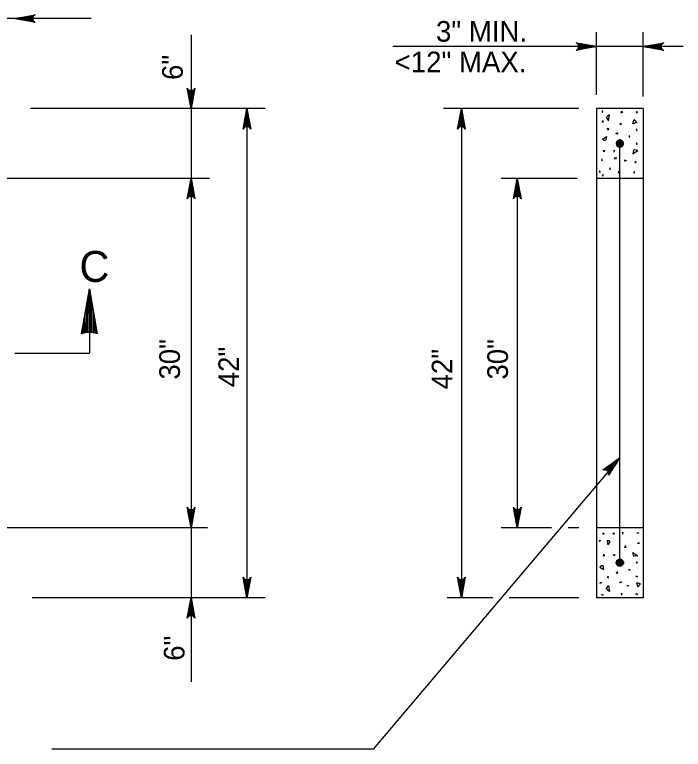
# Model space of a CAD drawing. Extents: x 2087776 to 2104538, y 970919 to 982612.
# Drawn here: x 2099876 to 2100194.9, y 977136.5 to 977487 of the extents above; entities that cross this region are included whole.
import ezdxf

# ---------------------------------------------------------------- set-up
doc = ezdxf.new("R2010")
doc.units = 0
doc.layers.add('1', color=7, linetype='Continuous')

msp = doc.modelspace()

# ---------------------------------------------------------------- linework, layer by layer
at = {"layer": '1'}
for p, q in [((2099912.47, 977485.16), (2099220.94, 977485.16)), ((2099960.16, 977477.36), (2099960.16, 977168.68)), ((2100153.54, 977448.83), (2100153.54, 977478.68)), ((2100175.77, 977447.97), (2100175.77, 977478.68)), ((2100194.91, 977471.78), (2100056.4, 977471.78)), ((2099995.55, 977442.21), (2099883.59, 977442.21)), ((2099986.82, 977442.21), (2099986.82, 977208.87)), ((2100145.15, 977442.21), (2100080.54, 977442.21)), ((2100089.07, 977442.21), (2100089.07, 977208.87)), ((2100153.54, 977442.21), (2100153.54, 977208.87)), ((2100175.77, 977442.21), (2100153.54, 977442.21)), ((2100175.77, 977442.21), (2100175.77, 977208.87)), ((2100164.66, 977225.54), (2100164.66, 977425.54)), ((2099968.88, 977408.87), (2099852.79, 977408.87)), ((2100144.3, 977408.87), (2100108.06, 977408.87)), ((2100115.73, 977408.87), (2100115.73, 977242.21)), ((2100175.77, 977408.87), (2100153.54, 977408.87)), ((2099911.69, 977335.41), (2099911.69, 977325.54)), ((2099876.05, 977325.54), (2099911.69, 977325.54)), ((2100164.66, 977275.58), (2100046.95, 977136.53)), ((2099968.03, 977242.21), (2099852.09, 977242.21)), ((2100132.1, 977242.21), (2100108.06, 977242.21)), ((2100145.15, 977242.21), (2100140.07, 977242.21)), ((2100175.77, 977242.21), (2100153.54, 977242.21)), ((2099995.55, 977208.87), (2099884.44, 977208.87)), ((2100104.04, 977208.87), (2100082.25, 977208.87)), ((2100145.15, 977208.87), (2100111.8, 977208.87)), ((2100175.77, 977208.87), (2100153.54, 977208.87)), ((2100046.95, 977136.53), (2099893.74, 977136.53))]:
    msp.add_line(p, q, dxfattribs=at)
for points in [[(2099876.05, 977485.16), (2099885.84, 977486.99), (2099885.46, 977486.73), (2099885.08, 977486.47), (2099884.89, 977486.14), (2099884.7, 977485.81), (2099884.64, 977485.48), (2099884.58, 977485.16), (2099884.64, 977484.83), (2099884.7, 977484.5), (2099884.89, 977484.17), (2099885.08, 977483.84), (2099885.46, 977483.58), (2099885.84, 977483.32), (2099876.05, 977485.16), (2099885.46, 977483.58), (2099885.08, 977483.84), (2099876.05, 977485.16), (2099884.89, 977484.17), (2099884.7, 977484.5), (2099876.05, 977485.16), (2099884.64, 977484.83), (2099884.58, 977485.16), (2099876.05, 977485.16), (2099884.64, 977485.48), (2099884.7, 977485.81), (2099876.05, 977485.16), (2099884.89, 977486.14), (2099885.08, 977486.47), (2099876.05, 977485.16), (2099885.46, 977486.73)], [(2100153.54, 977471.78), (2100143.76, 977469.94), (2100144.14, 977470.21), (2100144.51, 977470.47), (2100144.71, 977470.79), (2100144.9, 977471.12), (2100144.96, 977471.45), (2100145.01, 977471.78), (2100144.96, 977472.11), (2100144.9, 977472.44), (2100144.71, 977472.76), (2100144.51, 977473.09), (2100144.14, 977473.35), (2100143.76, 977473.61), (2100153.54, 977471.78), (2100144.14, 977473.35), (2100144.51, 977473.09), (2100153.54, 977471.78), (2100144.71, 977472.76), (2100144.9, 977472.44), (2100153.54, 977471.78), (2100144.96, 977472.11), (2100145.01, 977471.78), (2100153.54, 977471.78), (2100144.96, 977471.45), (2100144.9, 977471.12), (2100153.54, 977471.78), (2100144.71, 977470.79), (2100144.51, 977470.47), (2100153.54, 977471.78), (2100144.14, 977470.21)], [(2100175.77, 977471.78), (2100185.56, 977473.61), (2100185.18, 977473.35), (2100184.8, 977473.09), (2100184.61, 977472.76), (2100184.41, 977472.44), (2100184.36, 977472.11), (2100184.3, 977471.78), (2100184.36, 977471.45), (2100184.41, 977471.12), (2100184.61, 977470.79), (2100184.8, 977470.47), (2100185.18, 977470.21), (2100185.56, 977469.94), (2100175.77, 977471.78), (2100185.18, 977470.21), (2100184.8, 977470.47), (2100175.77, 977471.78), (2100184.61, 977470.79), (2100184.41, 977471.12), (2100175.77, 977471.78), (2100184.36, 977471.45), (2100184.3, 977471.78), (2100175.77, 977471.78), (2100184.36, 977472.11), (2100184.41, 977472.44), (2100175.77, 977471.78), (2100184.61, 977472.76), (2100184.8, 977473.09), (2100175.77, 977471.78), (2100185.18, 977473.35)], [(2099960.16, 977442.21), (2099958.32, 977451.99), (2099958.58, 977451.61), (2099958.84, 977451.24), (2099959.17, 977451.04), (2099959.5, 977450.85), (2099959.83, 977450.79), (2099960.16, 977450.74), (2099960.49, 977450.79), (2099960.81, 977450.85), (2099961.14, 977451.04), (2099961.47, 977451.24), (2099961.73, 977451.61), (2099961.99, 977451.99), (2099960.16, 977442.21), (2099961.73, 977451.61), (2099961.47, 977451.24), (2099960.16, 977442.21), (2099961.14, 977451.04), (2099960.81, 977450.85), (2099960.16, 977442.21), (2099960.49, 977450.79), (2099960.16, 977450.74), (2099960.16, 977442.21), (2099959.83, 977450.79), (2099959.5, 977450.85), (2099960.16, 977442.21), (2099959.17, 977451.04), (2099958.84, 977451.24), (2099960.16, 977442.21), (2099958.58, 977451.61)], [(2099986.82, 977442.21), (2099988.66, 977432.42), (2099988.4, 977432.8), (2099988.14, 977433.17), (2099987.81, 977433.37), (2099987.48, 977433.56), (2099987.15, 977433.62), (2099986.82, 977433.68), (2099986.5, 977433.62), (2099986.17, 977433.56), (2099985.84, 977433.37), (2099985.51, 977433.17), (2099985.25, 977432.8), (2099984.99, 977432.42), (2099986.82, 977442.21), (2099985.25, 977432.8), (2099985.51, 977433.17), (2099986.82, 977442.21), (2099985.84, 977433.37), (2099986.17, 977433.56), (2099986.82, 977442.21), (2099986.5, 977433.62), (2099986.82, 977433.68), (2099986.82, 977442.21), (2099987.15, 977433.62), (2099987.48, 977433.56), (2099986.82, 977442.21), (2099987.81, 977433.37), (2099988.14, 977433.17), (2099986.82, 977442.21), (2099988.4, 977432.8)], [(2100089.07, 977442.21), (2100090.9, 977432.42), (2100090.64, 977432.8), (2100090.38, 977433.17), (2100090.05, 977433.37), (2100089.72, 977433.56), (2100089.39, 977433.62), (2100089.07, 977433.68), (2100088.74, 977433.62), (2100088.41, 977433.56), (2100088.08, 977433.37), (2100087.75, 977433.17), (2100087.49, 977432.8), (2100087.23, 977432.42), (2100089.07, 977442.21), (2100087.49, 977432.8), (2100087.75, 977433.17), (2100089.07, 977442.21), (2100088.08, 977433.37), (2100088.41, 977433.56), (2100089.07, 977442.21), (2100088.74, 977433.62), (2100089.07, 977433.68), (2100089.07, 977442.21), (2100089.39, 977433.62), (2100089.72, 977433.56), (2100089.07, 977442.21), (2100090.05, 977433.37), (2100090.38, 977433.17), (2100089.07, 977442.21), (2100090.64, 977432.8)], [(2100156.03, 977440.72), (2100156.4, 977440.49), (2100156.55, 977440.95), (2100156.18, 977441.18), (2100156.03, 977440.87)], [(2100158.11, 977438.16), (2100159.18, 977436.35), (2100159.71, 977439.23), (2100158.43, 977438.27)], [(2100165.23, 977440.04), (2100165.46, 977441.02), (2100165.91, 977440.11)], [(2100172.61, 977440.79), (2100172.38, 977440.41), (2100172.83, 977440.26), (2100173.06, 977440.64), (2100172.76, 977440.79)], [(2100156.62, 977436.25), (2100156.19, 977436.14), (2100156.4, 977435.72), (2100156.83, 977435.82), (2100156.72, 977436.14)], [(2100165.15, 977434.58), (2100165.38, 977434.96), (2100164.93, 977435.11), (2100164.7, 977434.73), (2100165, 977434.58)], [(2100170.82, 977434.99), (2100171.42, 977436.96), (2100172.7, 977435.53), (2100170.97, 977434.99)], [(2100159.3, 977432.88), (2100159.07, 977431.9), (2100158.61, 977432.81)], [(2100163.23, 977430.91), (2100163.76, 977430.06), (2100162.8, 977430.38)], [(2100172.44, 977431.98), (2100172.81, 977431.75), (2100172.96, 977432.2), (2100172.59, 977432.43), (2100172.44, 977432.13)], [(2100156.4, 977427.62), (2100158.21, 977428.83), (2100157.98, 977427.09), (2100157.16, 977427.02), (2100156.4, 977427.62)], [(2100168.92, 977428.78), (2100169.3, 977428.55), (2100169.45, 977429), (2100169.07, 977429.23), (2100168.92, 977428.93)], [(2100172.44, 977425.37), (2100172.81, 977425.14), (2100172.96, 977425.59), (2100172.59, 977425.82), (2100172.44, 977425.52)], [(2100156.57, 977422.29), (2100157.55, 977422.06), (2100156.65, 977421.61)], [(2100162.27, 977421.85), (2100162.16, 977422.28), (2100161.74, 977422.07), (2100161.84, 977421.64), (2100162.16, 977421.75)], [(2100171.3, 977422.61), (2100170.78, 977420.58), (2100173.19, 977422.23), (2100171.6, 977422.46)], [(2100155.84, 977417.6), (2100156.21, 977417.37), (2100156.36, 977417.83), (2100155.99, 977418.05), (2100155.84, 977417.75)], [(2100162.85, 977418.91), (2100162.62, 977417.93), (2100162.17, 977418.84)], [(2100167.38, 977416.94), (2100166.85, 977417.8), (2100167.81, 977417.47)], [(2100172.07, 977416.41), (2100172.5, 977416.52), (2100172.29, 977416.94), (2100171.86, 977416.84), (2100171.97, 977416.52)], [(2100159.65, 977413.41), (2100160.02, 977413.18), (2100160.17, 977413.63), (2100159.8, 977413.86), (2100159.65, 977413.56)], [(2100154.76, 977412.01), (2100155.13, 977411.78), (2100155.28, 977412.24), (2100154.91, 977412.47), (2100154.76, 977412.17)], [(2100156.19, 977410.51), (2100156.3, 977410.08), (2100156.72, 977410.29), (2100156.62, 977410.72), (2100156.3, 977410.61)], [(2100163.96, 977411.33), (2100164.19, 977412.31), (2100164.64, 977411.4)], [(2100171.34, 977412.08), (2100171.11, 977411.71), (2100171.56, 977411.55), (2100171.79, 977411.93), (2100171.49, 977412.08)], [(2099960.16, 977408.87), (2099961.99, 977399.09), (2099961.73, 977399.46), (2099961.47, 977399.84), (2099961.14, 977400.04), (2099960.81, 977400.23), (2099960.49, 977400.29), (2099960.16, 977400.34), (2099959.83, 977400.29), (2099959.5, 977400.23), (2099959.17, 977400.04), (2099958.84, 977399.84), (2099958.58, 977399.46), (2099958.32, 977399.09), (2099960.16, 977408.87), (2099958.58, 977399.46), (2099958.84, 977399.84), (2099960.16, 977408.87), (2099959.17, 977400.04), (2099959.5, 977400.23), (2099960.16, 977408.87), (2099959.83, 977400.29), (2099960.16, 977400.34), (2099960.16, 977408.87), (2099960.49, 977400.29), (2099960.81, 977400.23), (2099960.16, 977408.87), (2099961.14, 977400.04), (2099961.47, 977399.84), (2099960.16, 977408.87), (2099961.73, 977399.46)], [(2100115.73, 977408.87), (2100117.57, 977399.09), (2100117.31, 977399.46), (2100117.05, 977399.84), (2100116.72, 977400.04), (2100116.39, 977400.23), (2100116.06, 977400.29), (2100115.73, 977400.34), (2100115.41, 977400.29), (2100115.08, 977400.23), (2100114.75, 977400.04), (2100114.42, 977399.84), (2100114.16, 977399.46), (2100113.9, 977399.09), (2100115.73, 977408.87), (2100114.16, 977399.46), (2100114.42, 977399.84), (2100115.73, 977408.87), (2100114.75, 977400.04), (2100115.08, 977400.23), (2100115.73, 977408.87), (2100115.41, 977400.29), (2100115.73, 977400.34), (2100115.73, 977408.87), (2100116.06, 977400.29), (2100116.39, 977400.23), (2100115.73, 977408.87), (2100116.72, 977400.04), (2100117.05, 977399.84), (2100115.73, 977408.87), (2100117.31, 977399.46)], [(2099907.9, 977334.68), (2099911.69, 977356.18), (2099915.39, 977334.68), (2099914.9, 977334.92), (2099914.96, 977337.19), (2099914.48, 977339.97), (2099914.42, 977335.07), (2099913.93, 977335.17), (2099913.9, 977343.32), (2099913.41, 977346.21), (2099913.42, 977335.3), (2099912.88, 977335.41), (2099912.9, 977349.15), (2099912.34, 977352.43), (2099912.35, 977335.47), (2099911.87, 977335.44), (2099911.86, 977355.19), (2099911.68, 977356.15), (2099911.2, 977353.39), (2099911.33, 977335.51), (2099910.84, 977335.43), (2099910.72, 977350.64), (2099910.24, 977347.93), (2099910.24, 977335.34), (2099909.77, 977335.34), (2099909.69, 977344.86), (2099909.14, 977341.76), (2099909.2, 977335.17), (2099908.66, 977335.03), (2099908.69, 977339.19), (2099908.14, 977336.04), (2099908.26, 977334.83)], [(2100164.66, 977275.58), (2100159.19, 977267.26), (2100159.26, 977267.71), (2100159.33, 977268.16), (2100159.23, 977268.53), (2100159.13, 977268.9), (2100158.93, 977269.17), (2100158.74, 977269.44), (2100158.46, 977269.62), (2100158.19, 977269.81), (2100157.82, 977269.9), (2100157.44, 977269.99), (2100157, 977269.9), (2100156.55, 977269.81), (2100164.66, 977275.58), (2100157, 977269.9), (2100157.44, 977269.99), (2100164.66, 977275.58), (2100157.82, 977269.9), (2100158.19, 977269.81), (2100164.66, 977275.58), (2100158.46, 977269.62), (2100158.74, 977269.44), (2100164.66, 977275.58), (2100158.93, 977269.17), (2100159.13, 977268.9), (2100164.66, 977275.58), (2100159.23, 977268.53), (2100159.33, 977268.16), (2100164.66, 977275.58), (2100159.26, 977267.71)], [(2099960.16, 977242.21), (2099958.32, 977251.99), (2099958.58, 977251.61), (2099958.84, 977251.24), (2099959.17, 977251.04), (2099959.5, 977250.85), (2099959.83, 977250.79), (2099960.16, 977250.74), (2099960.49, 977250.79), (2099960.81, 977250.85), (2099961.14, 977251.04), (2099961.47, 977251.24), (2099961.73, 977251.61), (2099961.99, 977251.99), (2099960.16, 977242.21), (2099961.73, 977251.61), (2099961.47, 977251.24), (2099960.16, 977242.21), (2099961.14, 977251.04), (2099960.81, 977250.85), (2099960.16, 977242.21), (2099960.49, 977250.79), (2099960.16, 977250.74), (2099960.16, 977242.21), (2099959.83, 977250.79), (2099959.5, 977250.85), (2099960.16, 977242.21), (2099959.17, 977251.04), (2099958.84, 977251.24), (2099960.16, 977242.21), (2099958.58, 977251.61)], [(2100115.73, 977242.21), (2100113.9, 977251.99), (2100114.16, 977251.61), (2100114.42, 977251.24), (2100114.75, 977251.04), (2100115.08, 977250.85), (2100115.41, 977250.79), (2100115.73, 977250.74), (2100116.06, 977250.79), (2100116.39, 977250.85), (2100116.72, 977251.04), (2100117.05, 977251.24), (2100117.31, 977251.61), (2100117.57, 977251.99), (2100115.73, 977242.21), (2100117.31, 977251.61), (2100117.05, 977251.24), (2100115.73, 977242.21), (2100116.72, 977251.04), (2100116.39, 977250.85), (2100115.73, 977242.21), (2100116.06, 977250.79), (2100115.73, 977250.74), (2100115.73, 977242.21), (2100115.41, 977250.79), (2100115.08, 977250.85), (2100115.73, 977242.21), (2100114.75, 977251.04), (2100114.42, 977251.24), (2100115.73, 977242.21), (2100114.16, 977251.61)], [(2100156.53, 977239.5), (2100156.91, 977239.73), (2100157.06, 977239.27), (2100156.68, 977239.04), (2100156.53, 977239.34)], [(2100161.45, 977239.5), (2100161.83, 977239.73), (2100161.98, 977239.27), (2100161.6, 977239.04), (2100161.45, 977239.34)], [(2100165.73, 977240.18), (2100165.96, 977239.2), (2100166.42, 977240.11)], [(2100173.11, 977239.43), (2100172.89, 977239.8), (2100173.34, 977239.95), (2100173.57, 977239.58), (2100173.27, 977239.43)], [(2100154.87, 977236.15), (2100155.25, 977236.38), (2100155.4, 977235.93), (2100155.02, 977235.7), (2100154.87, 977236)], [(2100158.54, 977236.16), (2100158.96, 977234.03), (2100160.03, 977235.41), (2100159.49, 977236.05), (2100158.54, 977236.16)], [(2100173.44, 977235.08), (2100173.87, 977234.98), (2100173.66, 977234.55), (2100173.23, 977234.65), (2100173.34, 977234.98)], [(2100167.38, 977233.71), (2100166.85, 977232.85), (2100167.81, 977233.17)], [(2100156.57, 977228.79), (2100157.55, 977229.02), (2100156.65, 977229.47)], [(2100162.27, 977229.23), (2100162.16, 977228.8), (2100161.74, 977229.01), (2100161.84, 977229.44), (2100162.16, 977229.33)], [(2100171.3, 977228.47), (2100170.78, 977230.5), (2100173.19, 977228.85), (2100171.6, 977228.62)], [(2100155.14, 977223.46), (2100156.94, 977222.25), (2100156.72, 977223.99), (2100155.89, 977224.06), (2100155.14, 977223.46)], [(2100172.44, 977225.71), (2100172.81, 977225.94), (2100172.96, 977225.49), (2100172.59, 977225.26), (2100172.44, 977225.56)], [(2100163.23, 977220.17), (2100163.76, 977221.02), (2100162.8, 977220.7)], [(2100168.92, 977222.3), (2100169.3, 977222.53), (2100169.45, 977222.07), (2100169.07, 977221.84), (2100168.92, 977222.15)], [(2099986.82, 977208.87), (2099984.99, 977218.66), (2099985.25, 977218.28), (2099985.51, 977217.9), (2099985.84, 977217.71), (2099986.17, 977217.52), (2099986.5, 977217.46), (2099986.82, 977217.4), (2099987.15, 977217.46), (2099987.48, 977217.52), (2099987.81, 977217.71), (2099988.14, 977217.9), (2099988.4, 977218.28), (2099988.66, 977218.66), (2099986.82, 977208.87), (2099988.4, 977218.28), (2099988.14, 977217.9), (2099986.82, 977208.87), (2099987.81, 977217.71), (2099987.48, 977217.52), (2099986.82, 977208.87), (2099987.15, 977217.46), (2099986.82, 977217.4), (2099986.82, 977208.87), (2099986.5, 977217.46), (2099986.17, 977217.52), (2099986.82, 977208.87), (2099985.84, 977217.71), (2099985.51, 977217.9), (2099986.82, 977208.87), (2099985.25, 977218.28)], [(2100089.07, 977208.87), (2100087.23, 977218.66), (2100087.49, 977218.28), (2100087.75, 977217.9), (2100088.08, 977217.71), (2100088.41, 977217.52), (2100088.74, 977217.46), (2100089.07, 977217.4), (2100089.39, 977217.46), (2100089.72, 977217.52), (2100090.05, 977217.71), (2100090.38, 977217.9), (2100090.64, 977218.28), (2100090.9, 977218.66), (2100089.07, 977208.87), (2100090.64, 977218.28), (2100090.38, 977217.9), (2100089.07, 977208.87), (2100090.05, 977217.71), (2100089.72, 977217.52), (2100089.07, 977208.87), (2100089.39, 977217.46), (2100089.07, 977217.4), (2100089.07, 977208.87), (2100088.74, 977217.46), (2100088.41, 977217.52), (2100089.07, 977208.87), (2100088.08, 977217.71), (2100087.75, 977217.9), (2100089.07, 977208.87), (2100087.49, 977218.28)], [(2100159.3, 977218.2), (2100159.07, 977219.17), (2100158.61, 977218.27)], [(2100172.44, 977219.1), (2100172.81, 977219.33), (2100172.96, 977218.88), (2100172.59, 977218.65), (2100172.44, 977218.95)], [(2100155.67, 977215.67), (2100155.24, 977215.78), (2100155.45, 977216.21), (2100155.88, 977216.1), (2100155.78, 977215.78)], [(2100158.11, 977212.91), (2100159.18, 977214.73), (2100159.71, 977211.85), (2100158.43, 977212.81)], [(2100165.15, 977216.5), (2100165.38, 977216.12), (2100164.93, 977215.97), (2100164.7, 977216.35), (2100165, 977216.5)], [(2100168.56, 977214.86), (2100168.79, 977214.48), (2100168.33, 977214.33), (2100168.1, 977214.71), (2100168.4, 977214.86)], [(2100172.61, 977215.98), (2100173.22, 977214.02), (2100174.49, 977215.45), (2100172.76, 977215.98)], [(2100156.03, 977210.36), (2100156.4, 977210.59), (2100156.55, 977210.13), (2100156.18, 977209.9), (2100156.03, 977210.2)], [(2100165.23, 977211.04), (2100165.46, 977210.06), (2100165.91, 977210.97)], [(2100172.61, 977210.29), (2100172.38, 977210.66), (2100172.83, 977210.81), (2100173.06, 977210.44), (2100172.76, 977210.29)], [(2099960.16, 977208.87), (2099961.99, 977199.09), (2099961.73, 977199.46), (2099961.47, 977199.84), (2099961.14, 977200.04), (2099960.81, 977200.23), (2099960.49, 977200.29), (2099960.16, 977200.34), (2099959.83, 977200.29), (2099959.5, 977200.23), (2099959.17, 977200.04), (2099958.84, 977199.84), (2099958.58, 977199.46), (2099958.32, 977199.09), (2099960.16, 977208.87), (2099958.58, 977199.46), (2099958.84, 977199.84), (2099960.16, 977208.87), (2099959.17, 977200.04), (2099959.5, 977200.23), (2099960.16, 977208.87), (2099959.83, 977200.29), (2099960.16, 977200.34), (2099960.16, 977208.87), (2099960.49, 977200.29), (2099960.81, 977200.23), (2099960.16, 977208.87), (2099961.14, 977200.04), (2099961.47, 977199.84), (2099960.16, 977208.87), (2099961.73, 977199.46)]]:
    msp.add_lwpolyline(points, dxfattribs=at)
msp.add_arc((2099911.65, 977325.46), 9.95, 67.8762, 112.1238, dxfattribs=at)
for points in [[(2100164.66, 977425.54), (2100164.83, 977425.62), (2100164.81, 977425.76), (2100164.54, 977425.78), (2100164.39, 977425.55), (2100164.54, 977425.26), (2100164.81, 977425.27), (2100164.97, 977425.43), (2100165, 977425.76), (2100164.83, 977425.98), (2100164.55, 977426.09), (2100164.18, 977425.93), (2100164.11, 977425.57), (2100164.22, 977425.18), (2100164.47, 977424.97), (2100164.89, 977424.99), (2100165.16, 977425.19), (2100165.26, 977425.55), (2100165.2, 977425.86), (2100165.04, 977426.12), (2100164.76, 977426.23), (2100164.41, 977426.3), (2100164.08, 977426.22), (2100163.87, 977425.91), (2100163.78, 977425.44), (2100163.99, 977424.93), (2100164.34, 977424.67), (2100164.83, 977424.67), (2100165.24, 977424.84), (2100165.52, 977425.19), (2100165.55, 977425.76), (2100165.33, 977426.16), (2100164.94, 977426.4), (2100164.54, 977426.54), (2100164.05, 977426.48), (2100163.71, 977426.16), (2100163.52, 977425.69), (2100163.63, 977424.95), (2100164.04, 977424.48), (2100164.6, 977424.38), (2100165.16, 977424.48), (2100165.6, 977424.8), (2100165.77, 977425.24), (2100165.76, 977425.91), (2100165.45, 977426.44), (2100165, 977426.7), (2100164.52, 977426.77), (2100164.11, 977426.72), (2100163.66, 977426.56), (2100163.35, 977426.12), (2100163.25, 977425.41), (2100163.42, 977424.78), (2100163.86, 977424.32), (2100164.37, 977424.13), (2100165.02, 977424.17), (2100165.63, 977424.38), (2100165.88, 977424.74), (2100166.11, 977425.36), (2100166.02, 977426.01), (2100165.81, 977426.46), (2100165.41, 977426.81), (2100164.99, 977427), (2100164.54, 977427), (2100164.05, 977426.98), (2100163.6, 977426.86), (2100163.35, 977426.63), (2100163.12, 977426.28), (2100162.99, 977425.93), (2100162.94, 977425.57), (2100163, 977425.13), (2100163.15, 977424.67), (2100163.44, 977424.29), (2100163.8, 977424.02), (2100164.26, 977423.89), (2100164.7, 977423.82), (2100165.2, 977423.92), (2100165.6, 977424.1), (2100165.96, 977424.42), (2100166.21, 977424.8), (2100166.36, 977425.19), (2100166.37, 977425.65), (2100166.24, 977426.19), (2100165.96, 977426.63), (2100165.67, 977426.91), (2100165.31, 977427.14), (2100164.92, 977427.22), (2100164.47, 977427.23), (2100163.99, 977427.14), (2100163.77, 977427), (2100163.44, 977426.7)], [(2100164.66, 977225.54), (2100164.83, 977225.45), (2100164.81, 977225.32), (2100164.54, 977225.3), (2100164.39, 977225.53), (2100164.54, 977225.82), (2100164.81, 977225.81), (2100164.97, 977225.65), (2100165, 977225.32), (2100164.83, 977225.1), (2100164.55, 977224.99), (2100164.18, 977225.15), (2100164.11, 977225.51), (2100164.22, 977225.9), (2100164.47, 977226.11), (2100164.89, 977226.08), (2100165.16, 977225.89), (2100165.26, 977225.53), (2100165.2, 977225.22), (2100165.04, 977224.96), (2100164.76, 977224.84), (2100164.41, 977224.78), (2100164.08, 977224.86), (2100163.87, 977225.17), (2100163.78, 977225.64), (2100163.99, 977226.15), (2100164.34, 977226.41), (2100164.83, 977226.41), (2100165.24, 977226.24), (2100165.52, 977225.89), (2100165.55, 977225.32), (2100165.33, 977224.92), (2100164.94, 977224.68), (2100164.54, 977224.54), (2100164.05, 977224.6), (2100163.71, 977224.92), (2100163.52, 977225.39), (2100163.63, 977226.13), (2100164.04, 977226.6), (2100164.6, 977226.69), (2100165.16, 977226.6), (2100165.6, 977226.27), (2100165.77, 977225.84), (2100165.76, 977225.17), (2100165.45, 977224.63), (2100165, 977224.38), (2100164.52, 977224.31), (2100164.11, 977224.36), (2100163.66, 977224.52), (2100163.35, 977224.96), (2100163.25, 977225.66), (2100163.42, 977226.29), (2100163.86, 977226.76), (2100164.37, 977226.95), (2100165.02, 977226.9), (2100165.63, 977226.69), (2100165.88, 977226.34), (2100166.11, 977225.72), (2100166.02, 977225.07), (2100165.81, 977224.61), (2100165.41, 977224.27), (2100164.99, 977224.08), (2100164.54, 977224.08), (2100164.05, 977224.1), (2100163.6, 977224.21), (2100163.35, 977224.44), (2100163.12, 977224.8), (2100162.99, 977225.15), (2100162.94, 977225.51), (2100163, 977225.95), (2100163.15, 977226.41), (2100163.44, 977226.79), (2100163.8, 977227.06), (2100164.26, 977227.19), (2100164.7, 977227.26), (2100165.2, 977227.16), (2100165.6, 977226.98), (2100165.96, 977226.66), (2100166.21, 977226.27), (2100166.36, 977225.89), (2100166.37, 977225.43), (2100166.24, 977224.89), (2100165.96, 977224.44), (2100165.67, 977224.17), (2100165.31, 977223.94), (2100164.92, 977223.86), (2100164.47, 977223.85), (2100163.99, 977223.94), (2100163.77, 977224.08), (2100163.44, 977224.38)]]:
    msp.add_spline(points, degree=3, dxfattribs=at)

# ---------------------------------------------------------------- texts
for s, height, p in [('3" MIN.', 9.843, (2100076.96, 977474.11)), ('<12" MAX.', 9.843, (2100057.27, 977459.55)), ('C', 14.76, (2099906.93, 977359.52))]:
    msp.add_text(s, height=height, dxfattribs=at).set_placement(p)
for s, p in [('6"', (2099956.22, 977455.86)), ('30"', (2099954.85, 977312.92)), ('30"', (2100111.28, 977312.92)), ('42"', (2099983.04, 977309.28)), ('42"', (2100084.79, 977308.24)), ('6"', (2099957.03, 977178.76))]:
    msp.add_text(s, height=9.843, rotation=90, dxfattribs=at).set_placement(p)

doc.saveas('drawing.dxf')
